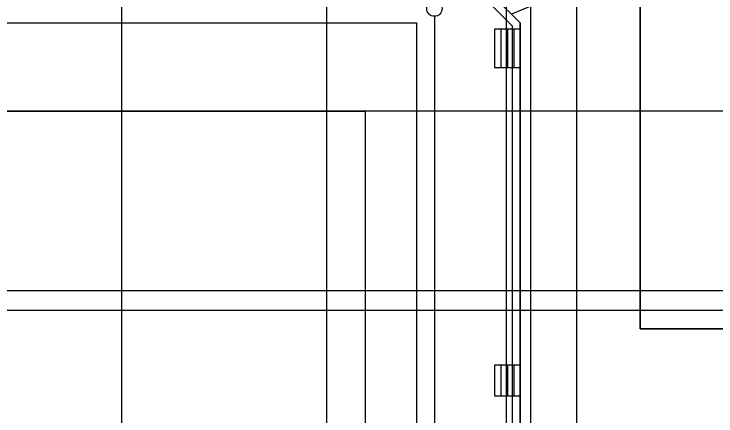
# Model space of a CAD drawing. Extents: x -264205 to -263659, y -1242401 to -1241986.
# Drawn here: x -263831.66 to -263804.28, y -1242123.77 to -1242108.09 of the extents above; entities that cross this region are included whole.
import ezdxf

# ---------------------------------------------------------------- set-up
doc = ezdxf.new("R2010")
doc.units = 0
for name, color, linetype in [('HESCON_OSI_STAVBY_KFA', 7, 'Continuous'), ('RAM_NA_TLAC_2-2_1-250', 7, 'Continuous'), ('SITUACIA_DSP_2D', 7, 'Continuous')]:
    doc.layers.add(name, color=color, linetype=linetype)

msp = doc.modelspace()

# ---------------------------------------------------------------- linework, layer by layer
at = {"layer": 'HESCON_OSI_STAVBY_KFA'}
for p, q in [((-263827.468, -1242083.237), (-263827.468, -1242246.707)), ((-263819.468, -1242083.237), (-263819.468, -1242246.707)), ((-263812.468, -1242083.237), (-263812.468, -1242246.707)), ((-263811.518, -1242083.237), (-263811.518, -1242246.707)), ((-263809.718, -1242083.237), (-263809.718, -1242246.707)), ((-263792.653, -1242111.882), (-263911.523, -1242111.882)), ((-263792.653, -1242118.882), (-263917.453, -1242118.882))]:
    msp.add_line(p, q, dxfattribs=at)
at = {"layer": 'RAM_NA_TLAC_2-2_1-250'}
msp.add_lwpolyline([(-263982.395, -1242045.402), (-263692.395, -1242045.402), (-263692.395, -1242119.652), (-263982.395, -1242119.652)], close=True, dxfattribs=at)
at = {"layer": 'SITUACIA_DSP_2D'}
for p, q in [((-263811.918, -1242108.434), (-263816.02, -1242104.332)), ((-263812.218, -1242108.558), (-263816.144, -1242104.632)), ((-263807.243, -1242106.822), (-263807.243, -1242120.37)), ((-263807.243, -1242120.37), (-263807.243, -1242106.822)), ((-263809.862, -1242107.096), (-263812.262, -1242108.09)), ((-263812.262, -1242108.09), (-263811.918, -1242108.434)), ((-263815.263, -1242108.177), (-263815.263, -1242164.087)), ((-263887.968, -1242108.434), (-263815.968, -1242108.434)), ((-263815.968, -1242108.434), (-263815.968, -1242220.33)), ((-263812.218, -1242220.206), (-263812.218, -1242108.558)), ((-263811.918, -1242108.434), (-263811.918, -1242220.33)), ((-263811.918, -1242220.33), (-263811.918, -1242108.434)), ((-263811.918, -1242108.673), (-263812.918, -1242108.673)), ((-263812.918, -1242108.673), (-263812.918, -1242110.172)), ((-263812.668, -1242108.673), (-263812.668, -1242110.172)), ((-263812.418, -1242108.673), (-263812.418, -1242110.172)), ((-263812.168, -1242108.673), (-263812.168, -1242110.172)), ((-263812.918, -1242110.172), (-263811.918, -1242110.172)), ((-263885.968, -1242111.882), (-263817.968, -1242111.882)), ((-263817.968, -1242111.882), (-263817.968, -1242216.882)), ((-263807.243, -1242120.37), (-263801.593, -1242120.37)), ((-263801.593, -1242120.37), (-263807.243, -1242120.37)), ((-263811.918, -1242121.782), (-263812.918, -1242121.782)), ((-263812.918, -1242121.782), (-263812.918, -1242122.982)), ((-263812.668, -1242121.782), (-263812.668, -1242122.982)), ((-263812.418, -1242121.782), (-263812.418, -1242122.982)), ((-263812.168, -1242121.782), (-263812.168, -1242122.982)), ((-263812.918, -1242122.982), (-263811.918, -1242122.982))]:
    msp.add_line(p, q, dxfattribs=at)
msp.add_circle((-263815.263, -1242107.877), 0.3, dxfattribs=at)

doc.saveas('drawing.dxf')
